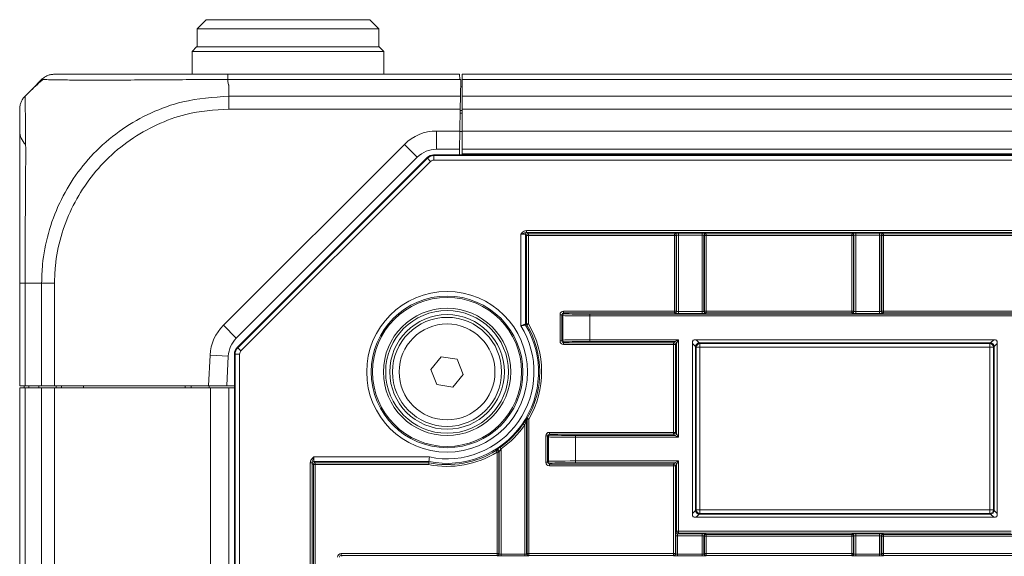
# Model space of a CAD drawing. Header units: millimetres. Extents: x 0 to 1118, y 0 to 864.
# Tile 336 of 390: x 460 to 488, y 660 to 675. Entities that reach past the tile are written whole.
import ezdxf

# ---------------------------------------------------------------- set-up
doc = ezdxf.new("R2010")
doc.units = ezdxf.units.MM

msp = doc.modelspace()

# ---------------------------------------------------------------- linework, layer by layer
at = {"color": 7, "linetype": 'Continuous', "lineweight": 15}
for p, q in [((465.5762, 674.5354), (465.3262, 674.2854)), ((465.5762, 674.5354), (467.8262, 674.5354)), ((467.8262, 674.5354), (470.0762, 674.5354)), ((470.3262, 674.2854), (470.0762, 674.5354)), ((465.3262, 674.2854), (465.3262, 673.7854)), ((467.8262, 674.2854), (465.3262, 674.2854)), ((470.3262, 674.2854), (467.8262, 674.2854)), ((470.3262, 673.7854), (470.3262, 674.2854)), ((465.3137, 673.7854), (465.1887, 673.6604)), ((465.1887, 673.6604), (465.1887, 673.0354)), ((470.4637, 673.6604), (465.1887, 673.6604)), ((465.3137, 673.7854), (470.3387, 673.7854)), ((470.4637, 673.6604), (470.3387, 673.7854)), ((470.4637, 673.0354), (470.4637, 673.6604)), ((466.1758, 673.0354), (472.5463, 673.0354)), ((472.5463, 673.0354), (472.5488, 672.8889)), ((607.0387, 673.0354), (472.6137, 673.0354)), ((472.6137, 672.8889), (472.6137, 673.0354)), ((460.8939, 672.728), (460.5977, 672.4318)), ((472.5637, 672.8889), (472.5488, 672.8889)), ((472.5786, 672.8889), (472.5637, 672.8889)), ((472.5786, 672.8889), (472.5707, 672.4318)), ((472.6137, 672.4318), (472.6137, 672.8889)), ((472.5751, 672.6854), (472.6137, 672.6854)), ((472.5707, 672.4318), (472.5645, 672.0783)), ((472.6137, 672.0783), (472.6137, 672.4318)), ((472.5539, 671.4729), (472.5645, 672.0783)), ((472.5624, 671.9604), (472.6137, 671.9604)), ((472.565, 671.9604), (472.5637, 672.0354)), ((472.6137, 671.4729), (472.6137, 672.0783)), ((472.5539, 671.4729), (472.5452, 670.9729)), ((472.6137, 671.4604), (472.5537, 671.4604)), ((472.6137, 670.9729), (472.6137, 671.4729)), ((472.5452, 670.9729), (471.9119, 670.9729)), ((472.5452, 670.9729), (472.5425, 670.8175)), ((472.6137, 670.8175), (472.6137, 670.9729)), ((607.0387, 670.9729), (472.6137, 670.9729)), ((471.3816, 670.7532), (466.4048, 665.7764)), ((466.4298, 665.5197), (471.6544, 670.7443)), ((471.8311, 670.8175), (607.8213, 670.8175)), ((474.3538, 668.6328), (474.3538, 666.1625)), ((460.4512, 664.4604), (460.4512, 667.2848)), ((478.9476, 665.6815), (478.9476, 660.8993)), ((487.2798, 665.7314), (478.9976, 665.7314)), ((487.3298, 660.8993), (487.3298, 665.6815)), ((466.1862, 665.2854), (466.1429, 664.4604)), ((466.3566, 606.7278), (466.3566, 665.343)), ((471.759, 664.9162), (472.0393, 665.265)), ((472.0393, 665.265), (472.4815, 665.1966)), ((472.4815, 665.1966), (472.6434, 664.7795)), ((471.9209, 664.4991), (471.759, 664.9162)), ((472.6434, 664.7795), (472.3631, 664.4307)), ((460.5977, 664.4604), (460.4512, 664.4604)), ((460.4512, 664.4104), (460.4512, 607.6604)), ((460.5977, 664.4104), (460.4512, 664.4104)), ((460.5762, 664.4104), (460.5762, 664.4604)), ((461.0548, 664.4604), (460.5977, 664.4604)), ((461.0548, 664.4104), (460.5977, 664.4104)), ((460.9771, 664.4104), (460.9762, 664.4604)), ((461.4083, 664.4604), (461.0548, 664.4604)), ((461.4083, 664.4104), (461.0548, 664.4104)), ((465.6422, 664.4604), (461.4083, 664.4604)), ((465.7012, 664.4104), (461.4083, 664.4104)), ((461.4504, 664.4104), (461.4512, 664.4604)), ((461.6012, 664.4104), (461.6012, 664.4604)), ((462.2021, 664.4104), (462.2012, 664.4604)), ((465.0004, 664.4104), (465.0012, 664.4604)), ((465.1637, 664.4104), (465.1637, 664.4604)), ((466.1429, 664.4604), (465.6422, 664.4604)), ((465.6637, 664.4604), (465.6637, 664.4104)), ((466.2012, 664.4104), (465.7012, 664.4104)), ((466.3566, 664.4604), (466.1429, 664.4604)), ((466.2012, 664.4104), (466.3566, 664.4104)), ((466.2012, 664.4104), (466.2012, 607.6604)), ((466.3566, 664.4104), (466.2012, 664.4104)), ((472.3631, 664.4307), (471.9209, 664.4991)), ((474.3896, 663.5493), (474.3896, 659.838)), ((473.6379, 659.838), (473.6379, 662.663)), ((471.7022, 662.3828), (468.5413, 662.3828)), ((468.5754, 662.3487), (471.6988, 662.3487)), ((471.6988, 662.3487), (471.7022, 662.3828)), ((478.9976, 660.8493), (487.2798, 660.8493))]:
    msp.add_line(p, q, dxfattribs=at)
at = {"color": 9, "linetype": 'Continuous', "lineweight": 0}
for p, q in [((472.5488, 672.8889), (466.1733, 672.8889)), ((466.2012, 672.7281), (466.2012, 672.4318)), ((607.0387, 672.8889), (472.6137, 672.8889)), ((472.6153, 672.6854), (472.575, 672.6829)), ((466.2013, 672.4318), (472.5707, 672.4318)), ((607.0387, 672.4318), (472.6137, 672.4318)), ((472.5645, 672.0783), (466.2018, 672.0783)), ((472.5637, 672.0354), (472.6137, 672.0354)), ((472.5637, 671.9604), (472.5637, 672.0354)), ((607.0387, 672.0783), (472.6137, 672.0783)), ((471.9119, 671.4729), (472.5539, 671.4729)), ((471.9119, 671.4729), (471.9119, 670.9729)), ((607.0387, 671.4729), (472.6137, 671.4729)), ((466.0513, 666.13), (471.028, 671.1067)), ((471.028, 671.1067), (471.3816, 670.7532)), ((607.0387, 670.8479), (472.6137, 670.8479)), ((466.4473, 665.5125), (471.6616, 670.7268)), ((471.75, 670.6384), (466.5357, 665.4241)), ((471.6616, 670.7268), (471.6544, 670.7443)), ((471.6616, 670.7268), (471.75, 670.6384)), ((471.8311, 670.8175), (471.8384, 670.8)), ((471.8384, 670.675), (471.8384, 670.8)), ((471.8384, 670.8), (607.8141, 670.8)), ((607.8141, 670.675), (471.8384, 670.675)), ((474.3861, 668.6841), (474.3861, 668.7341)), ((474.3861, 668.7341), (605.2664, 668.7341)), ((605.2664, 668.6841), (474.3861, 668.6841)), ((474.4038, 668.6828), (474.4379, 668.6487)), ((478.4515, 668.6487), (478.4629, 668.6601)), ((478.5629, 668.6618), (479.2146, 668.6618)), ((478.5629, 668.6118), (478.5629, 668.6618)), ((479.2146, 668.6118), (479.2146, 668.6618)), ((479.3146, 668.6601), (479.326, 668.6487)), ((483.3265, 668.6487), (483.3379, 668.6601)), ((483.4379, 668.6618), (484.0896, 668.6618)), ((483.4379, 668.6118), (483.4379, 668.6618)), ((484.0896, 668.6118), (484.0896, 668.6618)), ((484.1896, 668.6601), (484.201, 668.6487)), ((474.2288, 666.1133), (474.2288, 668.6358)), ((474.3879, 668.5987), (474.3538, 668.6328)), ((474.3879, 666.1719), (474.3879, 668.5987)), ((474.4379, 668.5987), (474.3879, 668.5987)), ((474.4379, 668.6487), (478.4515, 668.6487)), ((474.4379, 668.6487), (474.4379, 668.5987)), ((474.4379, 668.5987), (474.4379, 666.1719)), ((478.4515, 668.5987), (474.4379, 668.5987)), ((478.4515, 668.5987), (478.4515, 668.6487)), ((478.4515, 668.5987), (478.5015, 668.5987)), ((478.4515, 666.5216), (478.4515, 668.5987)), ((478.5129, 668.6101), (478.5015, 668.5987)), ((478.5015, 668.5987), (478.5015, 666.5216)), ((478.5129, 666.5102), (478.5129, 668.6101)), ((479.2146, 668.6118), (478.5629, 668.6118)), ((478.5629, 668.6118), (478.5629, 666.5085)), ((479.2146, 666.5085), (479.2146, 668.6118)), ((479.2646, 668.6101), (479.2646, 666.5102)), ((479.276, 668.5987), (479.2646, 668.6101)), ((479.276, 666.5216), (479.276, 668.5987)), ((479.276, 668.5987), (479.326, 668.5987)), ((479.326, 668.6487), (483.3265, 668.6487)), ((479.326, 668.5987), (479.326, 668.6487)), ((479.326, 668.5987), (479.326, 666.5216)), ((483.3265, 668.5987), (479.326, 668.5987)), ((483.3265, 668.5987), (483.3265, 668.6487)), ((483.3265, 666.5216), (483.3265, 668.5987)), ((483.3265, 668.5987), (483.3765, 668.5987)), ((483.3879, 668.6101), (483.3765, 668.5987)), ((483.3765, 668.5987), (483.3765, 666.5216)), ((483.3879, 666.5102), (483.3879, 668.6101)), ((484.0896, 668.6118), (483.4379, 668.6118)), ((483.4379, 668.6118), (483.4379, 666.5085)), ((484.0896, 666.5085), (484.0896, 668.6118)), ((484.1396, 668.6101), (484.1396, 666.5102)), ((484.151, 668.5987), (484.1396, 668.6101)), ((484.151, 666.5216), (484.151, 668.5987)), ((484.151, 668.5987), (484.201, 668.5987)), ((484.201, 668.6487), (488.2015, 668.6487)), ((484.201, 668.5987), (484.201, 668.6487)), ((484.201, 668.5987), (484.201, 666.5216)), ((488.2015, 668.5987), (484.201, 668.5987)), ((461.0548, 667.2854), (460.5976, 667.2854)), ((460.5977, 667.2853), (460.5977, 664.4604)), ((461.0548, 664.4604), (461.0548, 667.2853)), ((461.4083, 667.2848), (461.4083, 664.4604)), ((475.407, 666.5216), (478.4515, 666.5216)), ((475.407, 666.5216), (475.407, 666.4716)), ((478.4515, 666.5216), (478.5015, 666.5216)), ((478.4515, 666.5216), (478.4515, 666.4716)), ((478.5015, 666.5216), (478.5129, 666.5102)), ((478.5629, 666.4585), (478.5629, 666.5085)), ((478.5629, 666.5085), (479.2146, 666.5085)), ((479.2146, 666.4585), (479.2146, 666.5085)), ((479.2646, 666.5102), (479.276, 666.5216)), ((479.276, 666.5216), (479.326, 666.5216)), ((479.326, 666.4716), (479.326, 666.5216)), ((479.326, 666.5216), (483.3265, 666.5216)), ((483.3265, 666.5216), (483.3765, 666.5216)), ((483.3265, 666.4716), (483.3265, 666.5216)), ((483.3765, 666.5216), (483.3879, 666.5102)), ((483.4379, 666.4585), (483.4379, 666.5085)), ((483.4379, 666.5085), (484.0896, 666.5085)), ((484.0896, 666.4585), (484.0896, 666.5085)), ((484.1396, 666.5102), (484.151, 666.5216)), ((484.151, 666.5216), (484.201, 666.5216)), ((484.201, 666.4716), (484.201, 666.5216)), ((484.201, 666.5216), (488.2015, 666.5216)), ((475.307, 666.4216), (475.357, 666.4216)), ((475.307, 665.6991), (475.307, 666.4216)), ((475.3803, 666.3982), (475.357, 666.4216)), ((475.357, 666.4216), (475.357, 665.6991)), ((475.3803, 665.7225), (475.3803, 666.3982)), ((475.407, 666.4716), (475.4303, 666.4482)), ((478.4515, 666.4716), (475.407, 666.4716)), ((476.1302, 666.4362), (603.5223, 666.4362)), ((476.1302, 666.4362), (476.1302, 666.3862)), ((603.5223, 666.3862), (476.1302, 666.3862)), ((476.1302, 666.3862), (476.1302, 665.7345)), ((478.4629, 666.4602), (478.4515, 666.4716)), ((479.2146, 666.4585), (478.5629, 666.4585)), ((479.326, 666.4716), (479.3146, 666.4602)), ((483.3265, 666.4716), (479.326, 666.4716)), ((483.3379, 666.4602), (483.3265, 666.4716)), ((484.0896, 666.4585), (483.4379, 666.4585)), ((484.201, 666.4716), (484.1896, 666.4602)), ((488.2015, 666.4716), (484.201, 666.4716)), ((466.0513, 666.13), (466.4048, 665.7764)), ((474.3538, 666.1625), (474.3879, 666.1719)), ((474.3879, 666.1719), (474.4379, 666.1719)), ((474.4379, 666.1719), (474.3949, 666.1464)), ((475.307, 665.6991), (475.357, 665.6991)), ((475.357, 665.6991), (475.3803, 665.7225)), ((476.1302, 665.7345), (478.5629, 665.7345)), ((476.1302, 665.7345), (476.1302, 665.6845)), ((478.4629, 665.6845), (476.1302, 665.6845)), ((478.4275, 665.6491), (478.4629, 665.6845)), ((478.4629, 665.6845), (478.5629, 665.7345)), ((478.5629, 665.7345), (478.5129, 665.6345)), ((478.5629, 665.7345), (478.5629, 663.0501)), ((479.0476, 665.7314), (479.1347, 665.6443)), ((487.1428, 665.6443), (487.2299, 665.7314)), ((466.4298, 665.5197), (466.4473, 665.5125)), ((466.4473, 665.5125), (466.5357, 665.4241)), ((475.4303, 665.6725), (475.407, 665.6491)), ((475.407, 665.6491), (478.4275, 665.6491)), ((475.407, 665.5991), (475.407, 665.6491)), ((478.4275, 665.5991), (475.407, 665.5991)), ((478.4275, 665.5991), (478.4275, 665.6491)), ((478.4275, 663.1855), (478.4275, 665.5991)), ((478.4275, 665.5991), (478.4775, 665.5991)), ((478.5129, 665.6345), (478.4775, 665.5991)), ((478.4775, 665.5991), (478.4775, 663.1855)), ((478.5129, 663.1501), (478.5129, 665.6345)), ((479.0348, 665.5444), (478.9476, 665.6315)), ((479.0532, 665.5259), (479.0348, 665.5444)), ((479.0348, 665.5444), (479.0348, 661.0363)), ((479.0532, 661.0548), (479.0532, 665.5259)), ((479.1532, 665.5259), (479.0532, 665.5259)), ((479.1347, 665.6443), (479.1532, 665.6259)), ((487.1428, 665.6443), (479.1347, 665.6443)), ((479.1532, 665.6259), (487.1243, 665.6259)), ((479.1532, 665.5259), (479.1532, 665.6259)), ((487.1243, 665.5259), (479.1532, 665.5259)), ((479.1532, 665.5259), (479.1532, 661.0548)), ((487.1243, 665.6259), (487.1428, 665.6443)), ((487.1243, 665.6259), (487.1243, 665.5259)), ((487.1243, 661.0548), (487.1243, 665.5259)), ((487.2242, 665.5259), (487.1243, 665.5259)), ((487.2427, 665.5444), (487.2242, 665.5259)), ((487.2242, 665.5259), (487.2242, 661.0548)), ((487.3298, 665.6315), (487.2427, 665.5444)), ((487.2427, 661.0363), (487.2427, 665.5444)), ((465.6422, 664.4604), (465.6869, 665.3115)), ((465.6869, 665.3115), (466.1862, 665.2854)), ((466.3741, 665.3357), (466.3566, 665.343)), ((466.3741, 606.735), (466.3741, 665.3357)), ((466.3741, 665.3357), (466.4991, 665.3357)), ((466.4991, 665.3357), (466.4991, 606.735)), ((460.5977, 664.4104), (460.5977, 607.6604)), ((460.6991, 664.4604), (460.6991, 664.4104)), ((461.0548, 664.4104), (461.0548, 607.6604)), ((461.4083, 664.4104), (461.4083, 607.6604)), ((465.7012, 664.4104), (465.7012, 607.6604)), ((474.401, 659.8494), (474.401, 663.5462)), ((474.401, 663.5462), (474.451, 663.5462)), ((474.451, 663.5462), (474.4077, 663.5713)), ((474.451, 663.5462), (474.451, 659.8494)), ((474.3396, 663.3936), (474.2983, 663.4217)), ((474.3396, 659.8363), (474.3396, 663.3936)), ((474.9136, 662.363), (474.9136, 663.0855)), ((474.9636, 663.0855), (474.9136, 663.0855)), ((474.987, 663.0621), (474.9636, 663.0855)), ((474.9636, 663.0855), (474.9636, 662.363)), ((474.987, 662.3864), (474.987, 663.0621)), ((475.0136, 663.1355), (475.0136, 663.1855)), ((475.0136, 663.1855), (478.4275, 663.1855)), ((475.0136, 663.1355), (475.037, 663.1121)), ((478.4275, 663.1355), (475.0136, 663.1355)), ((475.7369, 663.0501), (475.7369, 663.1001)), ((475.7369, 663.1001), (478.4629, 663.1001)), ((475.7369, 663.0501), (475.7369, 662.3984)), ((478.5629, 663.0501), (475.7369, 663.0501)), ((478.4275, 663.1355), (478.4275, 663.1855)), ((478.4775, 663.1855), (478.4275, 663.1855)), ((478.4629, 663.1001), (478.4275, 663.1355)), ((478.5629, 663.0501), (478.4629, 663.1001)), ((478.4775, 663.1855), (478.5129, 663.1501)), ((478.5129, 663.1501), (478.5629, 663.0501)), ((473.6879, 662.7318), (473.6591, 662.7727)), ((473.6879, 662.7318), (473.6879, 659.8363)), ((468.5383, 662.5078), (471.7149, 662.5078)), ((473.5765, 662.6424), (473.5501, 662.6848)), ((473.5765, 659.8494), (473.5765, 662.6424)), ((473.5765, 662.6424), (473.6265, 662.6424)), ((473.6265, 662.6424), (473.6265, 659.8494)), ((468.44, 662.3505), (468.49, 662.3505)), ((468.44, 609.7202), (468.44, 662.3505)), ((468.49, 662.3505), (468.49, 609.7202)), ((468.5254, 662.2987), (468.4913, 662.3328)), ((468.5254, 609.772), (468.5254, 662.2987)), ((468.5754, 662.2987), (468.5254, 662.2987)), ((468.5413, 662.3828), (468.5754, 662.3487)), ((468.5754, 662.3487), (468.5754, 662.2987)), ((471.6939, 662.2987), (468.5754, 662.2987)), ((468.5754, 662.2987), (468.5754, 609.772)), ((474.9636, 662.363), (474.9136, 662.363)), ((474.9636, 662.363), (474.987, 662.3864)), ((475.037, 662.3364), (475.0136, 662.313)), ((475.0136, 662.313), (478.4275, 662.313)), ((475.0136, 662.313), (475.0136, 662.263)), ((478.4275, 662.263), (475.0136, 662.263)), ((475.7369, 662.3984), (478.5629, 662.3984)), ((475.7369, 662.3984), (475.7369, 662.3484)), ((478.4629, 662.3484), (475.7369, 662.3484)), ((478.4275, 662.313), (478.4629, 662.3484)), ((478.4275, 662.313), (478.4275, 662.263)), ((478.4775, 662.263), (478.4275, 662.263)), ((478.4275, 659.8494), (478.4275, 662.263)), ((478.4629, 662.3484), (478.5629, 662.3984)), ((478.5129, 662.2984), (478.4775, 662.263)), ((478.4775, 662.263), (478.4775, 659.8494)), ((478.5629, 662.3984), (478.5129, 662.2984)), ((478.5129, 660.4645), (478.5129, 662.2984)), ((478.5629, 662.3984), (478.5629, 660.4645)), ((478.9476, 660.9492), (479.0348, 661.0363)), ((479.0348, 661.0363), (479.0532, 661.0548)), ((479.1347, 660.9364), (479.0476, 660.8493)), ((479.1532, 661.0548), (479.0532, 661.0548)), ((479.1532, 660.9548), (479.1347, 660.9364)), ((479.1347, 660.9364), (487.1428, 660.9364)), ((479.1532, 661.0548), (487.1243, 661.0548)), ((479.1532, 660.9548), (479.1532, 661.0548)), ((487.1243, 660.9548), (479.1532, 660.9548)), ((487.1243, 661.0548), (487.1243, 660.9548)), ((487.2242, 661.0548), (487.1243, 661.0548)), ((487.1428, 660.9364), (487.1243, 660.9548)), ((487.2299, 660.8493), (487.1428, 660.9364)), ((487.2242, 661.0548), (487.2427, 661.0363)), ((487.2427, 661.0363), (487.3298, 660.9492)), ((478.4889, 659.838), (478.4889, 660.3422)), ((478.5389, 660.3422), (478.4889, 660.3422)), ((478.4906, 660.4422), (478.5129, 660.4645)), ((478.5129, 660.4645), (478.5629, 660.4645)), ((479.2146, 660.3422), (478.5389, 660.3422)), ((478.5389, 660.3422), (478.5389, 659.8363)), ((478.5629, 660.4145), (478.5406, 660.3922)), ((478.5406, 660.3922), (479.2146, 660.3922)), ((478.5629, 660.4645), (478.5629, 660.4145)), ((478.5629, 660.4645), (487.7146, 660.4645)), ((487.7146, 660.4145), (478.5629, 660.4145)), ((479.2146, 660.3422), (479.2146, 660.3922)), ((479.2146, 659.8363), (479.2146, 660.3422)), ((479.2646, 660.3405), (479.2646, 659.838)), ((479.276, 660.3291), (479.2646, 660.3405)), ((479.276, 659.8494), (479.276, 660.3291)), ((479.326, 660.3291), (479.276, 660.3291)), ((479.3146, 660.3905), (479.326, 660.3791)), ((479.326, 660.3791), (483.3265, 660.3791)), ((479.326, 660.3291), (479.326, 660.3791)), ((483.3265, 660.3291), (479.326, 660.3291)), ((479.326, 660.3291), (479.326, 659.8494)), ((483.3265, 660.3791), (483.3379, 660.3905)), ((483.3265, 660.3291), (483.3265, 660.3791)), ((483.3765, 660.3291), (483.3265, 660.3291)), ((483.3265, 659.8494), (483.3265, 660.3291)), ((483.3879, 660.3405), (483.3765, 660.3291)), ((483.3765, 660.3291), (483.3765, 659.8494)), ((483.3879, 659.838), (483.3879, 660.3405)), ((483.4379, 660.3922), (484.0896, 660.3922)), ((483.4379, 660.3422), (483.4379, 660.3922)), ((484.0896, 660.3422), (483.4379, 660.3422)), ((483.4379, 660.3422), (483.4379, 659.8363)), ((484.0896, 660.3422), (484.0896, 660.3922)), ((484.0896, 659.8363), (484.0896, 660.3422)), ((484.1396, 660.3405), (484.1396, 659.838)), ((484.151, 660.3291), (484.1396, 660.3405)), ((484.151, 659.8494), (484.151, 660.3291)), ((484.201, 660.3291), (484.151, 660.3291)), ((484.1896, 660.3905), (484.201, 660.3791)), ((484.201, 660.3791), (487.75, 660.3791)), ((484.201, 660.3291), (484.201, 660.3791)), ((484.201, 660.3291), (484.201, 659.8494)), ((487.75, 660.3291), (484.201, 660.3291)), ((469.29, 659.8494), (473.5765, 659.8494)), ((469.29, 659.8494), (469.29, 659.7994)), ((469.29, 659.7994), (469.3134, 659.776)), ((473.5765, 659.7994), (469.29, 659.7994)), ((473.5765, 659.8494), (473.6265, 659.8494)), ((473.5765, 659.8494), (473.5765, 659.7994)), ((473.5879, 659.788), (473.5765, 659.7994)), ((473.6265, 659.8494), (473.6379, 659.838)), ((473.6879, 659.7863), (473.6879, 659.8363)), ((473.6879, 659.8363), (474.3396, 659.8363)), ((474.3396, 659.7863), (473.6879, 659.7863)), ((474.3396, 659.7863), (474.3396, 659.8363)), ((474.3896, 659.838), (474.401, 659.8494)), ((474.401, 659.8494), (474.451, 659.8494)), ((474.451, 659.7994), (474.4396, 659.788)), ((474.451, 659.7994), (474.451, 659.8494)), ((474.451, 659.8494), (478.4275, 659.8494)), ((478.4275, 659.7994), (474.451, 659.7994)), ((478.4775, 659.8494), (478.4275, 659.8494)), ((478.4275, 659.7994), (478.4275, 659.8494)), ((478.4389, 659.788), (478.4275, 659.7994)), ((478.4775, 659.8494), (478.4889, 659.838)), ((478.5389, 659.7863), (478.5389, 659.8363)), ((478.5389, 659.8363), (479.2146, 659.8363)), ((479.2146, 659.7863), (478.5389, 659.7863)), ((479.2146, 659.7863), (479.2146, 659.8363)), ((479.2646, 659.838), (479.276, 659.8494)), ((479.326, 659.8494), (479.276, 659.8494)), ((479.326, 659.7994), (479.3146, 659.788)), ((479.326, 659.7994), (479.326, 659.8494)), ((479.326, 659.8494), (483.3265, 659.8494)), ((483.3265, 659.7994), (479.326, 659.7994)), ((483.3265, 659.7994), (483.3265, 659.8494)), ((483.3765, 659.8494), (483.3265, 659.8494)), ((483.3379, 659.788), (483.3265, 659.7994)), ((483.3765, 659.8494), (483.3879, 659.838)), ((483.4379, 659.7863), (483.4379, 659.8363)), ((483.4379, 659.8363), (484.0896, 659.8363)), ((484.0896, 659.7863), (483.4379, 659.7863)), ((484.0896, 659.7863), (484.0896, 659.8363)), ((484.1396, 659.838), (484.151, 659.8494)), ((484.201, 659.8494), (484.151, 659.8494)), ((484.201, 659.7994), (484.1896, 659.788)), ((484.201, 659.7994), (484.201, 659.8494)), ((484.201, 659.8494), (488.2015, 659.8494)), ((488.2015, 659.7994), (484.201, 659.7994))]:
    msp.add_line(p, q, dxfattribs=at)
at = {"color": 9, "linetype": 'Continuous', "lineweight": 0, "flags": 128}
for points in [[(474.401, 663.5462), (474.3953, 663.5478), (474.3896, 663.5493)], [(474.3963, 663.5744), (474.3981, 663.5739), (474.405, 663.572), (474.4077, 663.5713)]]:
    msp.add_lwpolyline(points, dxfattribs=at)
at = {"color": 9, "linetype": 'Continuous', "lineweight": 0}
for radius in [2.2099, 2.0849, 1.3179]:
    msp.add_circle((472.2012, 664.8479), radius, dxfattribs=at)
at = {"color": 7, "linetype": 'Continuous', "lineweight": 15}
for radius in [2.05, 1.75, 1.6875, 1.575, 1.5]:
    msp.add_circle((472.2012, 664.8479), radius, dxfattribs=at)
for centre, radius, start, end in [((460.9512, 671.4729), 0.5, 180, 227.26112), ((471.9119, 670.2229), 0.75, 90, 135), ((472.2012, 664.8479), 2.5491, 329.94755, 30.6238), ((466.9351, 665.2461), 0.75, 135, 177), ((472.2012, 664.8479), 2.5361, 305.09042, 325.78025), ((473.5879, 662.6629), 0.05, 0.03962, 48.07712), ((472.2012, 664.8479), 2.5491, 258.63321, 301.94653)]:
    msp.add_arc(centre, radius, start, end, dxfattribs=at)
at = {"color": 9, "linetype": 'Continuous', "lineweight": 0}
for centre, radius, start, end in [((471.9119, 670.2229), 1.25, 90, 135), ((471.8384, 670.55), 0.25, 90.00361, 134.99639), ((474.4038, 668.6328), 0.05, 90.02044, 179.97956), ((478.4629, 668.6101), 0.05, 0.02044, 89.97956), ((479.3146, 668.6101), 0.05, 90.02044, 179.97956), ((483.3379, 668.6101), 0.05, 0.02044, 89.97956), ((484.1896, 668.6101), 0.05, 90.02044, 179.97956), ((474.4379, 668.5987), 0.05, 90.02044, 179.97956), ((478.4515, 668.5987), 0.05, 0.02044, 89.97956), ((479.326, 668.5987), 0.05, 90.02044, 179.97956), ((483.3265, 668.5987), 0.05, 0.02044, 89.97956), ((484.201, 668.5987), 0.05, 90.02044, 179.97956), ((478.4515, 666.5216), 0.05, 270.02044, 359.97956), ((478.4629, 666.5102), 0.05, 270.02044, 359.97956), ((479.3146, 666.5102), 0.05, 180.02044, 269.97956), ((479.326, 666.5216), 0.05, 180.02044, 269.97956), ((483.3265, 666.5216), 0.05, 270.02044, 359.97956), ((483.3379, 666.5102), 0.05, 270.02044, 359.97956), ((484.1896, 666.5102), 0.05, 180.02044, 269.97956), ((484.201, 666.5216), 0.05, 180.02044, 269.97956), ((475.4303, 666.3982), 0.05, 90.02044, 179.97956), ((466.9351, 665.2461), 1.25, 135, 177), ((472.2012, 664.8479), 2.5151, 258.55617, 30.83165), ((472.2012, 664.8479), 2.3901, 258.25975, 31.96941), ((474.4038, 666.1625), 0.05, 180.00489, 210.82677), ((479.3763, 648.2963), 18.5322, 105.59291, 105.70206), ((474.4379, 666.1719), 0.05, 180.00485, 210.61895), ((472.2012, 664.8479), 2.5991, 329.94755, 30.6238), ((475.4303, 665.7225), 0.05, 180.02044, 269.97956), ((478.4629, 665.6345), 0.05, 0.02044, 89.97956), ((466.6241, 665.3357), 0.25, 135.00361, 179.99639), ((478.4275, 665.5991), 0.05, 0.02044, 89.97956), ((479.1533, 665.5258), 0.1001, 90.08169, 179.91831), ((487.1242, 665.5258), 0.1001, 0.08169, 89.91831), ((474.4396, 663.5493), 0.05, 149.88477, 179.99523), ((474.451, 663.5462), 0.05, 149.9523, 179.99525), ((472.2012, 664.8479), 2.586, 305.09042, 325.78025), ((475.037, 663.0621), 0.05, 90.02044, 179.97956), ((478.4275, 663.1855), 0.05, 270.02044, 359.97956), ((478.4629, 663.1501), 0.05, 270.02044, 359.97956), ((473.5879, 662.6629), 0.05, 48.06461, 122.35783), ((472.2012, 664.8479), 2.5991, 258.74341, 301.94653), ((473.5765, 662.6423), 0.05, 0.04513, 121.9014), ((468.5413, 662.3328), 0.05, 90.02044, 179.97956), ((468.5754, 662.2987), 0.05, 90.02044, 179.97956), ((475.037, 662.3864), 0.05, 180.02044, 269.97956), ((478.4275, 662.263), 0.05, 0.02044, 89.97956), ((478.4629, 662.2984), 0.05, 0.02044, 89.97956), ((479.1533, 661.0549), 0.1001, 180.08169, 269.91831), ((487.1242, 661.0549), 0.1001, 270.08169, 359.91831), ((478.5406, 660.4422), 0.05, 180.02044, 269.97956), ((478.5629, 660.4645), 0.05, 180.02044, 269.97956), ((479.3146, 660.3405), 0.05, 90.02044, 179.97956), ((479.326, 660.3291), 0.05, 90.02044, 179.97956), ((483.3265, 660.3291), 0.05, 0.02044, 89.97956), ((483.3379, 660.3405), 0.05, 0.02044, 89.97956), ((484.1896, 660.3405), 0.05, 90.02044, 179.97956), ((484.201, 660.3291), 0.05, 90.02044, 179.97956), ((473.5765, 659.8494), 0.05, 270.02044, 359.97956), ((473.5879, 659.838), 0.05, 270.02044, 359.97956), ((474.4396, 659.838), 0.05, 180.02044, 269.97956), ((474.451, 659.8494), 0.05, 180.02044, 269.97956), ((478.4275, 659.8494), 0.05, 270.02044, 359.97956), ((478.4389, 659.838), 0.05, 270.02044, 359.97956), ((479.3146, 659.838), 0.05, 180.02044, 269.97956), ((479.326, 659.8494), 0.05, 180.02044, 269.97956), ((483.3265, 659.8494), 0.05, 270.02044, 359.97956), ((483.3379, 659.838), 0.05, 270.02044, 359.97956), ((484.1896, 659.838), 0.05, 180.02044, 269.97956), ((484.201, 659.8494), 0.05, 180.02044, 269.97956)]:
    msp.add_arc(centre, radius, start, end, dxfattribs=at)
at = {"color": 7, "linetype": 'Continuous', "lineweight": 15}
for centre, major_axis, ratio, start_param, end_param in [((471.8312, 670.5675), (-0.0957, 0.231), 0.9998216, 5.8905493, 6.6758213), ((478.9977, 665.6814), (-0.0354, 0.0354), 0.9996955, 5.4979394, 7.0684312), ((487.2798, 665.6814), (0.0354, 0.0354), 0.9996955, 5.4979394, 7.0684312), ((466.6066, 665.3429), (-0.231, 0.0957), 0.9998216, 5.8905493, 6.6758213), ((478.9977, 660.8993), (-0.0354, -0.0354), 0.9996955, 5.4979394, 7.0684312), ((487.2798, 660.8993), (0.0354, -0.0354), 0.9996955, 5.4979394, 7.0684312)]:
    msp.add_ellipse(centre, major_axis=major_axis, ratio=ratio, start_param=start_param, end_param=end_param, dxfattribs=at)
at = {"color": 9, "linetype": 'Continuous', "lineweight": 0}
for centre, major_axis, ratio, start_param, end_param in [((471.8384, 670.55), (-0.0478, 0.1155), 0.9998216, 5.8905493, 6.6758213), ((474.2288, 668.6828), (0.175, 0), 0.0174551, 0.0174533, 0.4539782), ((478.5629, 668.6601), (0.1, 0), 0.0174551, 1.5707963, 3.1241394), ((479.2146, 668.6601), (0.1, 0), 0.0174551, 0.0174533, 1.5707963), ((483.4379, 668.6601), (0.1, 0), 0.0174551, 1.5707963, 3.1241394), ((484.0896, 668.6601), (0.1, 0), 0.0174551, 0.0174533, 1.5707963), ((474.2288, 668.6328), (0.125, 0), 0.0244371, 0.0174533, 1.5707963), ((478.5629, 668.6101), (0.05, 0), 0.0349101, 1.5707963, 3.1241394), ((479.2146, 668.6101), (0.05, 0), 0.0349101, 0.0174533, 1.5707963), ((483.4379, 668.6101), (0.05, 0), 0.0349101, 1.5707963, 3.1241394), ((484.0896, 668.6101), (0.05, 0), 0.0349101, 0.0174533, 1.5707963), ((475.407, 666.4216), (0.0707, -0.0707), 0.9996955, 2.3563468, 3.9268385), ((478.5629, 666.5102), (0.05, 0), 0.0349101, 3.1590459, 4.712389), ((479.2146, 666.5102), (0.05, 0), 0.0349101, 4.712389, 6.265732), ((483.4379, 666.5102), (0.05, 0), 0.0349101, 3.1590459, 4.712389), ((484.0896, 666.5102), (0.05, 0), 0.0349101, 4.712389, 6.265732), ((475.407, 666.4216), (0.0354, -0.0354), 0.999087, 2.3563468, 3.9268385), ((476.1302, 666.3984), (0.75, 0), 0.0162914, 3.1590459, 4.712389), ((476.1302, 666.4484), (0.7, 0), 0.0174551, 3.1590459, 4.712389), ((478.5629, 666.4602), (0.1, 0), 0.0174551, 3.1590459, 4.712389), ((479.2146, 666.4602), (0.1, 0), 0.0174551, 4.712389, 6.265732), ((483.4379, 666.4602), (0.1, 0), 0.0174551, 3.1590459, 4.712389), ((484.0896, 666.4602), (0.1, 0), 0.0174551, 4.712389, 6.265732), ((475.407, 665.6991), (0.0707, 0.0707), 0.9996955, 2.3563468, 3.9268385), ((475.407, 665.6991), (0.0354, 0.0354), 0.999087, 2.3563468, 3.9268385), ((476.1302, 665.7223), (0.75, 0), 0.0162914, 1.5707963, 3.1241394), ((476.1302, 665.6723), (0.7, 0), 0.0174551, 1.5707963, 3.1241394), ((479.0423, 665.6368), (-0.071, 0.071), 0.9963586, 5.8337471, 6.7326235), ((487.2352, 665.6368), (0.071, 0.071), 0.9963586, 5.8337471, 6.7326235), ((466.6241, 665.3357), (-0.1155, 0.0478), 0.9998216, 5.8905493, 6.6758213), ((479.1348, 665.5443), (0.0708, -0.0708), 0.9987828, 2.3568035, 3.9263818), ((487.1426, 665.5443), (-0.0708, -0.0708), 0.9987828, 2.3568035, 3.9263818), ((475.0137, 663.0855), (0.0707, -0.0707), 0.9996955, 2.3563468, 3.9268385), ((475.0137, 663.0855), (0.0354, -0.0354), 0.999087, 2.3563468, 3.9268385), ((475.7369, 663.0623), (0.75, 0), 0.0162914, 3.1590459, 4.712389), ((475.7369, 663.1123), (0.7, 0), 0.0174551, 3.1590459, 4.712389), ((468.5413, 662.5078), (0, 0.125), 0.0244371, 1.5707963, 3.1241394), ((468.4913, 662.5078), (0, 0.175), 0.0174551, 2.6876145, 3.1241394), ((475.0137, 662.363), (0.0707, 0.0707), 0.9996955, 2.3563468, 3.9268385), ((475.0137, 662.363), (0.0354, 0.0354), 0.999087, 2.3563468, 3.9268385), ((475.7369, 662.3862), (0.75, 0), 0.0162914, 1.5707963, 3.1241394), ((475.7369, 662.3362), (0.7, 0), 0.0174551, 1.5707963, 3.1241394), ((479.0423, 660.9439), (0.071, 0.071), 0.9963586, 2.6921545, 3.5910309), ((479.1348, 661.0365), (0.0708, 0.0708), 0.9987828, 2.3568035, 3.9263818), ((487.1426, 661.0365), (-0.0708, 0.0708), 0.9987828, 2.3568035, 3.9263818), ((487.2352, 660.9439), (-0.071, 0.071), 0.9963586, 2.6921545, 3.5910309), ((478.4906, 660.3422), (0, 0.1), 0.0174551, 0.0174533, 1.5707963), ((478.5406, 660.3422), (0, 0.05), 0.0349101, 0.0174533, 1.5707963), ((479.2146, 660.3905), (0.1, 0), 0.0174551, 0.0174533, 1.5707963), ((479.2146, 660.3405), (0.05, 0), 0.0349101, 0.0174533, 1.5707963), ((483.4379, 660.3905), (0.1, 0), 0.0174551, 1.5707963, 3.1241394), ((483.4379, 660.3405), (0.05, 0), 0.0349101, 1.5707963, 3.1241394), ((484.0896, 660.3905), (0.1, 0), 0.0174551, 0.0174533, 1.5707963), ((484.0896, 660.3405), (0.05, 0), 0.0349101, 0.0174533, 1.5707963), ((469.29, 659.7493), (-0.0707, 0.0707), 0.9996955, 5.4979394, 7.0684312), ((469.29, 659.7493), (0.0354, -0.0354), 0.999087, 2.3563468, 3.9268385), ((473.6879, 659.788), (0.1, 0), 0.0174551, 3.1590459, 4.712389), ((473.6879, 659.838), (0.05, 0), 0.0349101, 3.1590459, 4.712389), ((474.3396, 659.838), (0.05, 0), 0.0349101, 4.712389, 6.265732), ((474.3396, 659.788), (0.1, 0), 0.0174551, 4.712389, 6.265732), ((478.5389, 659.788), (0.1, 0), 0.0174551, 3.1590459, 4.712389), ((478.5389, 659.838), (0.05, 0), 0.0349101, 3.1590459, 4.712389), ((479.2146, 659.838), (0.05, 0), 0.0349101, 4.712389, 6.265732), ((479.2146, 659.788), (0.1, 0), 0.0174551, 4.712389, 6.265732), ((483.4379, 659.788), (0.1, 0), 0.0174551, 3.1590459, 4.712389), ((483.4379, 659.838), (0.05, 0), 0.0349101, 3.1590459, 4.712389), ((484.0896, 659.838), (0.05, 0), 0.0349101, 4.712389, 6.265732), ((484.0896, 659.788), (0.1, 0), 0.0174551, 4.712389, 6.265732)]:
    msp.add_ellipse(centre, major_axis=major_axis, ratio=ratio, start_param=start_param, end_param=end_param, dxfattribs=at)
at = {"color": 7, "linetype": 'Continuous', "lineweight": 15}
for points in [[(461.0547, 672.8889), (461.0792, 672.9107), (461.1281, 672.9544), (461.2159, 672.9999), (461.3101, 673.0298), (461.3756, 673.0335), (461.4083, 673.0354)], [(460.5978, 672.4319), (460.5759, 672.4074), (460.5322, 672.3585), (460.4867, 672.2707), (460.4568, 672.1764), (460.4531, 672.1109), (460.4512, 672.0781)]]:
    msp.add_open_spline(points, degree=3, dxfattribs=at)
for points, knots in [([(461.4083, 673.0354), (461.4346, 673.0354), (461.48, 673.0354), (461.7827, 673.0354), (462.1962, 673.0354), (462.7538, 673.0354), (463.4284, 673.0354), (464.1335, 673.0354), (464.9002, 673.0354), (465.5912, 673.0354), (466.0196, 673.0354), (466.1758, 673.0354)], [0, 0, 0, 0, 0.1476521, 0.2562048, 0.3647764, 0.4995885, 0.6089422, 0.7182918, 0.8277419, 0.9371756, 1, 1, 1, 1]), ([(461.1029, 672.9026), (461.0445, 672.8507), (460.8698, 672.6952), (460.7057, 672.5339), (460.5966, 672.4265)], [0, 0, 0, 0, 0.33446706, 1, 1, 1, 1]), ([(460.8939, 672.7281), (460.8965, 672.7306), (460.9118, 672.7459), (460.9661, 672.8003), (461.0173, 672.8514), (461.0547, 672.8889)], [0, 0, 0, 0, 0.0512389, 0.3045526, 1, 1, 1, 1]), ([(460.4512, 667.2848), (460.4512, 667.5177), (460.4512, 667.9833), (460.4512, 668.7053), (460.4512, 669.4287), (460.4512, 670.1024), (460.4512, 670.7012), (460.4512, 671.2103), (460.4512, 671.6287), (460.4512, 671.9177), (460.4512, 672.0594), (460.4512, 672.073), (460.4512, 672.0781)], [0, 0, 0, 0, 0.09291466, 0.18581515, 0.29447761, 0.40316207, 0.50020129, 0.60862537, 0.71704406, 0.82556878, 0.93408084, 1, 1, 1, 1]), ([(474.3963, 663.5744), (474.396, 663.5745), (474.3902, 663.5649), (474.3758, 663.5416), (474.3671, 663.5274), (474.3394, 663.4835), (474.3193, 663.4527), (474.2983, 663.4217)], [0, 0, 0, 0, 0.25, 0.25, 0.5, 0.5, 1, 1, 1, 1]), ([(473.6591, 662.7727), (473.6357, 662.7563), (473.6122, 662.7403), (473.5747, 662.7149), (473.5616, 662.7061), (473.5611, 662.7052)], [0, 0, 0, 0, 0.5, 0.5, 1, 1, 1, 1]), ([(471.7022, 662.3828), (471.7023, 662.3834), (471.7037, 662.3972), (471.7083, 662.4433), (471.7116, 662.4757), (471.7149, 662.5078)], [0, 0, 0, 0, 0.5, 0.5, 1, 1, 1, 1]), ([(471.6988, 662.3487), (471.6988, 662.3485), (471.6983, 662.3429), (471.6964, 662.3245), (471.6951, 662.3116), (471.6939, 662.2987)], [0, 0, 0, 0, 0.5, 0.5, 1, 1, 1, 1])]:
    msp.add_open_spline(points, degree=3, knots=knots, dxfattribs=at)
at = {"color": 9, "linetype": 'Continuous', "lineweight": 0}
for points in [[(466.1733, 672.8889), (466.1735, 672.9107), (466.1739, 672.9544), (466.1746, 672.9999), (466.1752, 673.0298), (466.1756, 673.0335), (466.1758, 673.0354)], [(466.2013, 672.4318), (466.2013, 672.4074), (466.2014, 672.3584), (466.2015, 672.2707), (466.2017, 672.1765), (466.2017, 672.111), (466.2018, 672.0783)], [(460.5977, 667.2853), (460.5758, 667.2852), (460.5322, 667.2852), (460.4867, 667.285), (460.4568, 667.2849), (460.4531, 667.2849), (460.4512, 667.2848)], [(461.0549, 667.2853), (461.0793, 667.2852), (461.1283, 667.2852), (461.2161, 667.285), (461.3103, 667.2849), (461.3758, 667.2849), (461.4085, 667.2848)]]:
    msp.add_open_spline(points, degree=3, dxfattribs=at)
for points, knots in [([(466.1733, 672.8889), (466.0057, 672.8888), (465.5496, 672.8886), (464.8058, 672.8853), (463.9833, 672.8794), (463.2174, 672.8742), (462.4907, 672.8723), (461.8912, 672.8748), (461.4537, 672.8806), (461.178, 672.8863), (461.1359, 672.8872), (461.118, 672.8875)], [0, 0, 0, 0, 0.067138, 0.1826384, 0.301576, 0.4169571, 0.5357912, 0.6801766, 0.7947563, 0.912682, 1, 1, 1, 1]), ([(466.1733, 672.8889), (466.1741, 672.8756), (466.1768, 672.8314), (466.1833, 672.7794), (466.1948, 672.7397), (466.1997, 672.7304), (466.2011, 672.7285), (466.2013, 672.7281)], [0, 0, 0, 0, 0.2452024, 0.8175352, 0.9606824, 0.9921507, 1, 1, 1, 1]), ([(460.5978, 672.4318), (460.5979, 672.4263), (460.5979, 672.4117), (460.6014, 672.2652), (460.6076, 671.9607), (460.6134, 671.5153), (460.6163, 670.9694), (460.6154, 670.3246), (460.6102, 669.5984), (460.6031, 668.8201), (460.598, 668.039), (460.5978, 667.5383), (460.5977, 667.2853)], [0, 0, 0, 0, 0.0657965, 0.1727607, 0.2828934, 0.389757, 0.4997969, 0.5968708, 0.7039461, 0.8142113, 0.9061257, 1, 1, 1, 1]), ([(461.055, 667.2853), (461.0602, 667.4573), (461.0744, 667.9193), (461.2182, 668.671), (461.5237, 669.4983), (461.9716, 670.2682), (462.5524, 670.9593), (463.2547, 671.5429), (464.0574, 671.9941), (465.0373, 672.3502), (465.7739, 672.4019), (466.2013, 672.4318)], [0, 0, 0, 0, 0.0638809, 0.1715817, 0.2825247, 0.3900468, 0.5008149, 0.6162125, 0.7271686, 0.8416822, 1, 1, 1, 1]), ([(466.2018, 672.0781), (465.804, 672.0499), (465.1233, 672.0015), (464.2145, 671.6641), (463.4698, 671.2421), (462.8185, 670.6973), (462.2781, 670.0559), (461.8574, 669.3474), (461.5666, 668.5769), (461.4265, 667.8788), (461.4134, 667.4451), (461.4085, 667.2848)], [0, 0, 0, 0, 0.1584128, 0.2711139, 0.3838354, 0.4991898, 0.6083334, 0.7174776, 0.826751, 0.9360043, 1, 1, 1, 1]), ([(474.3861, 668.7341), (474.3537, 668.7341), (474.3232, 668.7214), (474.2713, 668.6843), (474.2496, 668.6598), (474.2288, 668.6358)], [0, 0, 0, 0, 0.5, 0.5, 1, 1, 1, 1]), ([(474.3861, 668.6841), (474.3723, 668.6842), (474.3591, 668.6812), (474.3336, 668.6735), (474.3212, 668.6689), (474.283, 668.6548), (474.256, 668.6452), (474.2288, 668.6358)], [0, 0, 0, 0, 0.25, 0.25, 0.5, 0.5, 1, 1, 1, 1]), ([(474.3538, 666.1625), (474.3532, 666.1623), (474.3384, 666.1566), (474.2912, 666.1381), (474.2603, 666.1259), (474.2288, 666.1133)], [0, 0, 0, 0, 0.5, 0.5, 1, 1, 1, 1]), ([(474.3609, 666.1369), (474.3602, 666.1368), (474.3447, 666.134), (474.2949, 666.1251), (474.2622, 666.1193), (474.2288, 666.1133)], [0, 0, 0, 0, 0.5, 0.5, 1, 1, 1, 1]), ([(474.3396, 663.3936), (474.3492, 663.4218), (474.3584, 663.45), (474.3717, 663.4919), (474.376, 663.5058), (474.3821, 663.5255), (474.3841, 663.532), (474.3877, 663.5436), (474.3895, 663.5494), (474.3896, 663.5493)], [0, 0, 0, 0, 0.5, 0.5, 0.75, 0.75, 0.875, 0.875, 1, 1, 1, 1]), ([(473.5501, 662.6848), (473.5506, 662.6858), (473.5512, 662.6869), (473.5518, 662.6879), (473.554, 662.6921), (473.5563, 662.6962), (473.5585, 662.7004), (473.5594, 662.702), (473.5602, 662.7036), (473.5611, 662.7052)], [0, 0, 0, 0, 0.0004, 0.0004, 0.0004, 0.002, 0.002, 0.002, 0.0026086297, 0.0026086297, 0.0026086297, 0.0026086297]), ([(473.6379, 662.663), (473.638, 662.6636), (473.6407, 662.6672), (473.6479, 662.6771), (473.6525, 662.6832), (473.667, 662.7029), (473.6775, 662.7173), (473.6879, 662.7318)], [0, 0, 0, 0, 0.25, 0.25, 0.5, 0.5, 1, 1, 1, 1]), ([(468.44, 662.3505), (468.44, 662.3829), (468.4527, 662.4134), (468.4898, 662.4653), (468.5143, 662.487), (468.5383, 662.5078)], [0, 0, 0, 0, 0.5, 0.5, 1, 1, 1, 1]), ([(468.49, 662.3505), (468.4899, 662.3643), (468.4929, 662.3775), (468.5006, 662.403), (468.5052, 662.4154), (468.5193, 662.4536), (468.5288, 662.4806), (468.5383, 662.5078)], [0, 0, 0, 0, 0.25, 0.25, 0.5, 0.5, 1, 1, 1, 1]), ([(473.6379, 662.663), (473.636, 662.6596), (473.6341, 662.6562), (473.6322, 662.6528), (473.6303, 662.6493), (473.6284, 662.6458), (473.6265, 662.6424)], [0, 0, 0, 0, 0.0012922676, 0.0012922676, 0.0012922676, 0.0026086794, 0.0026086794, 0.0026086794, 0.0026086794])]:
    msp.add_open_spline(points, degree=3, knots=knots, dxfattribs=at)

doc.saveas('drawing.dxf')
